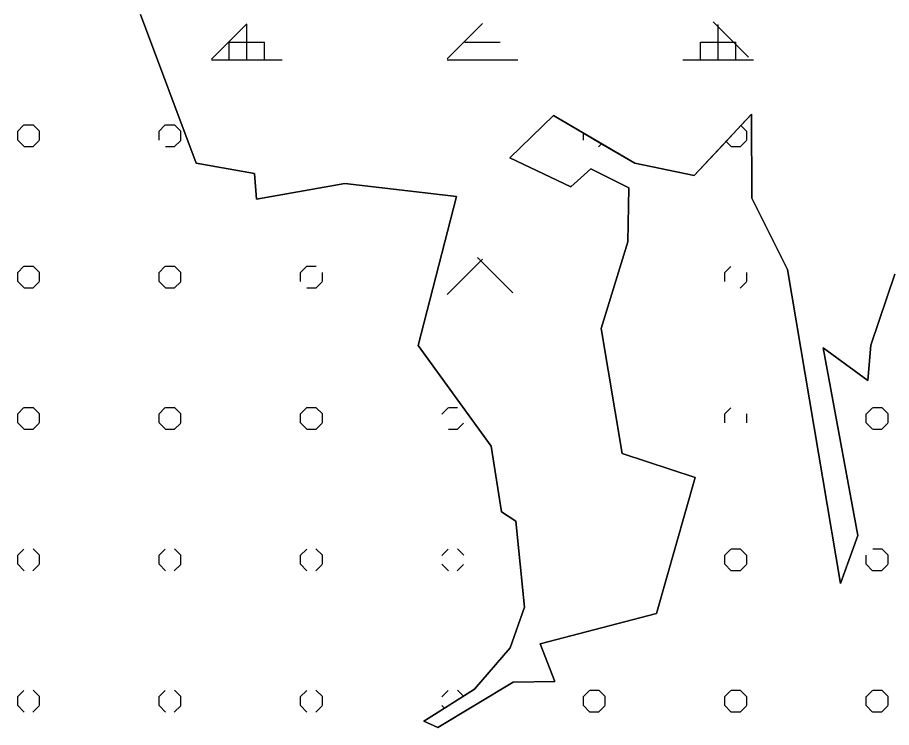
# Model space of a CAD drawing. Extents: x 427903 to 430077, y 4477233 to 4480385.
# Drawn here: x 429660.5 to 429845.9, y 4479140.1 to 4479290.8 of the extents above; entities that cross this region are included whole.
import ezdxf

# ---------------------------------------------------------------- set-up
doc = ezdxf.new("R2010")
doc.units = 0
for name, color, linetype in [('ADA', 7, 'Continuous'), ('PL_AYA_ORMAN', 7, 'Continuous'), ('PL_KA_TARIM_OZEL', 7, 'Continuous'), ('TR_ORMAN', 7, 'Continuous'), ('TR_OZELMAHSUL', 7, 'Continuous')]:
    doc.layers.add(name, color=color, linetype=linetype)

msp = doc.modelspace()

# ---------------------------------------------------------------- linework, layer by layer
at = {"layer": 'ADA'}
for p, q in [((429698.38, 4479259.86), (429686.59, 4479291.43)), ((429774.16, 4479269.96), (429764.92, 4479261.01)), ((429791.42, 4479259.9), (429774.16, 4479269.96)), ((429816.22, 4479270.26), (429804.04, 4479257.25)), ((429816.29, 4479252.43), (429816.22, 4479270.26)), ((429764.92, 4479261.01), (429777.87, 4479254.86)), ((429710.78, 4479257.68), (429698.38, 4479259.86)), ((429777.87, 4479254.86), (429782.13, 4479258.67)), ((429782.13, 4479258.67), (429790.16, 4479254.61)), ((429804.04, 4479257.25), (429791.42, 4479259.9)), ((429711.2, 4479252.26), (429710.78, 4479257.68)), ((429729.92, 4479255.57), (429711.2, 4479252.26)), ((429753.63, 4479252.8), (429729.92, 4479255.57)), ((429790.16, 4479254.61), (429789.93, 4479243.17)), ((429745.48, 4479221.19), (429753.63, 4479252.8)), ((429823.85, 4479237.29), (429816.29, 4479252.43)), ((429789.93, 4479243.17), (429784.32, 4479224.79)), ((429835.06, 4479170.65), (429823.85, 4479237.29)), ((429846.62, 4479236.34), (429841.53, 4479221.21)), ((429784.32, 4479224.79), (429788.76, 4479198.23)), ((429760.94, 4479199.83), (429745.48, 4479221.19)), ((429840.85, 4479213.74), (429831.4, 4479220.71)), ((429831.4, 4479220.71), (429838.72, 4479180.87)), ((429841.53, 4479221.21), (429840.85, 4479213.74)), ((429763.16, 4479185.86), (429760.94, 4479199.83)), ((429788.76, 4479198.23), (429804.26, 4479193.14)), ((429804.26, 4479193.14), (429796.02, 4479164.29)), ((429766.21, 4479183.87), (429763.16, 4479185.86)), ((429768.05, 4479165.63), (429766.21, 4479183.87)), ((429838.72, 4479180.87), (429835.06, 4479170.65)), ((429764.99, 4479156.99), (429768.05, 4479165.63)), ((429796.02, 4479164.29), (429771.37, 4479157.84)), ((429757.45, 4479148.21), (429764.99, 4479156.99)), ((429771.37, 4479157.84), (429774.5, 4479149.87)), ((429765.65, 4479149.71), (429749.67, 4479140.09)), ((429774.5, 4479149.87), (429765.65, 4479149.71)), ((429747.59, 4479142.02), (429757.45, 4479148.21)), ((429746.72, 4479141.43), (429747.59, 4479142.02)), ((429749.67, 4479140.09), (429746.72, 4479141.43))]:
    msp.add_line(p, q, dxfattribs=at)
at = {"layer": 'PL_AYA_ORMAN'}
msp.add_lwpolyline([(429686.59, 4479291.43), (429698.38, 4479259.86), (429710.78, 4479257.68), (429711.2, 4479252.26), (429729.92, 4479255.57), (429753.63, 4479252.8), (429745.48, 4479221.19), (429760.94, 4479199.83), (429763.16, 4479185.86), (429766.21, 4479183.87), (429768.05, 4479165.63), (429764.99, 4479156.99), (429757.45, 4479148.21), (429755.09, 4479146.73), (429751.07, 4479144.21), (429747.59, 4479142.02), (429746.72, 4479141.43), (429749.67, 4479140.09), (429765.65, 4479149.71), (429774.5, 4479149.87), (429771.37, 4479157.84), (429796.02, 4479164.29), (429804.26, 4479193.14), (429788.76, 4479198.23), (429784.32, 4479224.79), (429789.93, 4479243.17), (429790.16, 4479254.61), (429782.13, 4479258.67), (429777.87, 4479254.86), (429764.92, 4479261.01), (429774.16, 4479269.96), (429780.54, 4479266.24), (429784.4, 4479263.99), (429791.42, 4479259.9), (429804.04, 4479257.25), (429810.8, 4479264.47), (429813.96, 4479267.85), (429816.22, 4479270.26), (429816.29, 4479252.43), (429823.85, 4479237.29), (429835.06, 4479170.65), (429838.72, 4479180.87), (429831.4, 4479220.71), (429840.85, 4479213.74), (429841.53, 4479221.21), (429846.62, 4479236.34)], dxfattribs=at)
at = {"layer": 'PL_KA_TARIM_OZEL'}
msp.add_lwpolyline([(429846.62, 4479236.34), (429841.53, 4479221.21), (429840.85, 4479213.74), (429831.4, 4479220.71), (429838.72, 4479180.87), (429835.06, 4479170.65), (429823.85, 4479237.29), (429816.29, 4479252.43), (429816.22, 4479270.26), (429804.04, 4479257.25), (429791.42, 4479259.9), (429774.16, 4479269.96), (429764.92, 4479261.01), (429777.87, 4479254.86), (429782.13, 4479258.67), (429790.16, 4479254.61), (429789.93, 4479243.17), (429784.32, 4479224.79), (429788.76, 4479198.23), (429804.26, 4479193.14), (429796.02, 4479164.29), (429771.37, 4479157.84), (429774.5, 4479149.87), (429765.65, 4479149.71), (429749.67, 4479140.09), (429746.72, 4479141.43), (429747.59, 4479142.02), (429757.45, 4479148.21), (429764.99, 4479156.99), (429768.05, 4479165.63), (429766.21, 4479183.87), (429763.16, 4479185.86), (429760.94, 4479199.83), (429745.48, 4479221.19), (429753.63, 4479252.8), (429729.92, 4479255.57), (429711.2, 4479252.26), (429710.78, 4479257.68), (429698.38, 4479259.86), (429686.59, 4479291.43)], dxfattribs=at)
at = {"layer": 'TR_ORMAN'}
for p, q in [((429701.62, 4479281.97), (429709.12, 4479289.47)), ((429709.14, 4479281.81), (429709.14, 4479289.31)), ((429751.62, 4479281.98), (429759.12, 4479289.48)), ((429815.53, 4479282.37), (429808.03, 4479289.87)), ((429809.14, 4479281.81), (429809.14, 4479289.31)), ((429705.39, 4479281.81), (429705.39, 4479285.56)), ((429705.39, 4479285.56), (429712.89, 4479285.56)), ((429712.89, 4479281.81), (429712.89, 4479285.56)), ((429755.39, 4479285.56), (429762.89, 4479285.56)), ((429805.39, 4479281.81), (429805.39, 4479285.56)), ((429805.39, 4479285.56), (429812.89, 4479285.56)), ((429812.89, 4479281.81), (429812.89, 4479285.56)), ((429701.64, 4479281.81), (429716.64, 4479281.81)), ((429751.64, 4479281.81), (429766.64, 4479281.81)), ((429801.64, 4479281.81), (429816.64, 4479281.81)), ((429751.62, 4479231.99), (429759.12, 4479239.49)), ((429765.57, 4479232.34), (429758.07, 4479239.84))]:
    msp.add_line(p, q, dxfattribs=at)
at = {"layer": 'TR_OZELMAHSUL'}
for p, q in [((429660.49, 4479266.62), (429661.85, 4479267.98)), ((429661.9, 4479268.02), (429663.82, 4479268.02)), ((429665.17, 4479266.65), (429663.81, 4479268)), ((429690.49, 4479266.62), (429691.85, 4479267.98)), ((429691.9, 4479268.02), (429693.82, 4479268.02)), ((429695.16, 4479266.65), (429693.81, 4479268)), ((429815.16, 4479266.65), (429813.96, 4479267.85)), ((429660.54, 4479264.75), (429660.54, 4479266.66)), ((429665.17, 4479264.75), (429665.17, 4479266.66)), ((429690.54, 4479264.75), (429690.54, 4479266.66)), ((429695.17, 4479264.75), (429695.17, 4479266.66)), ((429780.54, 4479264.75), (429780.54, 4479266.24)), ((429815.17, 4479264.75), (429815.17, 4479266.66)), ((429661.9, 4479263.38), (429660.54, 4479264.73)), ((429663.76, 4479263.35), (429665.12, 4479264.71)), ((429693.76, 4479263.35), (429695.12, 4479264.71)), ((429811.89, 4479263.38), (429810.8, 4479264.47)), ((429813.76, 4479263.35), (429815.11, 4479264.7)), ((429661.9, 4479263.39), (429663.82, 4479263.39)), ((429691.9, 4479263.39), (429693.82, 4479263.39)), ((429783.76, 4479263.35), (429784.4, 4479263.99)), ((429811.9, 4479263.39), (429813.82, 4479263.39)), ((429811.9, 4479263.39), (429813.82, 4479263.39)), ((429660.49, 4479236.62), (429661.85, 4479237.98)), ((429660.54, 4479234.75), (429660.54, 4479236.66)), ((429661.9, 4479238.02), (429663.82, 4479238.02)), ((429665.16, 4479236.65), (429663.81, 4479238)), ((429665.17, 4479234.75), (429665.17, 4479236.66)), ((429690.49, 4479236.62), (429691.85, 4479237.98)), ((429690.54, 4479234.75), (429690.54, 4479236.66)), ((429691.9, 4479238.02), (429693.82, 4479238.02)), ((429695.16, 4479236.65), (429693.81, 4479238)), ((429695.17, 4479234.75), (429695.17, 4479236.66)), ((429720.49, 4479236.62), (429721.85, 4479237.98)), ((429720.54, 4479234.75), (429720.54, 4479236.66)), ((429721.9, 4479238.02), (429723.82, 4479238.02)), ((429725.17, 4479234.75), (429725.17, 4479236.66)), ((429810.49, 4479236.62), (429811.84, 4479237.97)), ((429810.54, 4479234.75), (429810.54, 4479236.66)), ((429815.17, 4479234.75), (429815.17, 4479236.66)), ((429661.89, 4479233.38), (429660.54, 4479234.73)), ((429663.76, 4479233.35), (429665.12, 4479234.71)), ((429691.89, 4479233.38), (429690.54, 4479234.73)), ((429693.76, 4479233.35), (429695.12, 4479234.71)), ((429723.76, 4479233.35), (429725.12, 4479234.71)), ((429813.76, 4479233.35), (429815.11, 4479234.7)), ((429661.9, 4479233.39), (429663.82, 4479233.39)), ((429691.9, 4479233.39), (429693.82, 4479233.39)), ((429721.9, 4479233.39), (429723.82, 4479233.39)), ((429660.49, 4479206.62), (429661.85, 4479207.98)), ((429660.54, 4479204.75), (429660.54, 4479206.66)), ((429661.9, 4479208.02), (429663.82, 4479208.02)), ((429665.16, 4479206.65), (429663.81, 4479208)), ((429665.17, 4479204.75), (429665.17, 4479206.66)), ((429690.49, 4479206.62), (429691.85, 4479207.98)), ((429690.54, 4479204.75), (429690.54, 4479206.66)), ((429691.9, 4479208.02), (429693.82, 4479208.02)), ((429695.16, 4479206.65), (429693.81, 4479208)), ((429695.17, 4479204.75), (429695.17, 4479206.66)), ((429720.49, 4479206.62), (429721.85, 4479207.98)), ((429720.54, 4479204.75), (429720.54, 4479206.66)), ((429721.9, 4479208.02), (429723.82, 4479208.02)), ((429725.16, 4479206.65), (429723.81, 4479208)), ((429725.17, 4479204.75), (429725.17, 4479206.66)), ((429750.49, 4479206.62), (429751.85, 4479207.97)), ((429751.9, 4479208.02), (429753.82, 4479208.02)), ((429810.49, 4479206.62), (429811.84, 4479207.97)), ((429810.54, 4479204.75), (429810.54, 4479206.66)), ((429815.17, 4479204.75), (429815.17, 4479206.66)), ((429840.49, 4479206.62), (429841.84, 4479207.97)), ((429840.54, 4479204.75), (429840.54, 4479206.66)), ((429841.9, 4479208.02), (429843.82, 4479208.02)), ((429845.16, 4479206.65), (429843.81, 4479208)), ((429845.17, 4479204.75), (429845.17, 4479206.66)), ((429661.89, 4479203.38), (429660.54, 4479204.73)), ((429661.9, 4479203.39), (429663.82, 4479203.39)), ((429663.76, 4479203.35), (429665.12, 4479204.71)), ((429691.89, 4479203.38), (429690.54, 4479204.73)), ((429691.9, 4479203.39), (429693.82, 4479203.39)), ((429693.76, 4479203.35), (429695.12, 4479204.71)), ((429721.89, 4479203.38), (429720.54, 4479204.73)), ((429721.9, 4479203.39), (429723.82, 4479203.39)), ((429723.76, 4479203.35), (429725.12, 4479204.71)), ((429751.9, 4479203.39), (429753.82, 4479203.39)), ((429753.76, 4479203.35), (429755.12, 4479204.7)), ((429841.89, 4479203.38), (429840.54, 4479204.73)), ((429841.9, 4479203.39), (429843.82, 4479203.39)), ((429843.76, 4479203.35), (429845.11, 4479204.7)), ((429660.49, 4479176.62), (429661.85, 4479177.98)), ((429665.16, 4479176.65), (429663.81, 4479178.01)), ((429690.49, 4479176.62), (429691.85, 4479177.98)), ((429695.16, 4479176.65), (429693.81, 4479178.01)), ((429720.49, 4479176.62), (429721.85, 4479177.98)), ((429725.16, 4479176.65), (429723.81, 4479178.01)), ((429750.49, 4479176.62), (429751.85, 4479177.98)), ((429755.16, 4479176.65), (429753.81, 4479178.01)), ((429810.49, 4479176.62), (429811.84, 4479177.97)), ((429811.9, 4479178.02), (429813.82, 4479178.02)), ((429815.16, 4479176.65), (429813.81, 4479178.01)), ((429841.9, 4479178.02), (429843.82, 4479178.02)), ((429845.16, 4479176.65), (429843.81, 4479178.01)), ((429660.54, 4479174.75), (429660.54, 4479176.66)), ((429665.17, 4479174.75), (429665.17, 4479176.66)), ((429690.54, 4479174.75), (429690.54, 4479176.66)), ((429695.17, 4479174.75), (429695.17, 4479176.66)), ((429720.54, 4479174.75), (429720.54, 4479176.66)), ((429725.17, 4479174.75), (429725.17, 4479176.66)), ((429810.54, 4479174.75), (429810.54, 4479176.66)), ((429815.17, 4479174.75), (429815.17, 4479176.66)), ((429840.54, 4479174.75), (429840.54, 4479176.66)), ((429845.17, 4479174.75), (429845.17, 4479176.66)), ((429661.89, 4479173.38), (429660.54, 4479174.74)), ((429663.76, 4479173.35), (429665.12, 4479174.71)), ((429691.89, 4479173.38), (429690.54, 4479174.74)), ((429693.76, 4479173.35), (429695.12, 4479174.71)), ((429721.89, 4479173.38), (429720.54, 4479174.74)), ((429723.76, 4479173.35), (429725.12, 4479174.71)), ((429751.89, 4479173.38), (429750.54, 4479174.74)), ((429753.76, 4479173.35), (429755.12, 4479174.71)), ((429811.89, 4479173.38), (429810.54, 4479174.74)), ((429811.9, 4479173.39), (429813.82, 4479173.39)), ((429813.76, 4479173.35), (429815.11, 4479174.7)), ((429841.89, 4479173.38), (429840.54, 4479174.74)), ((429841.9, 4479173.39), (429843.82, 4479173.39)), ((429843.76, 4479173.35), (429845.11, 4479174.7)), ((429660.49, 4479146.62), (429661.85, 4479147.98)), ((429665.16, 4479146.65), (429663.81, 4479148.01)), ((429690.49, 4479146.62), (429691.85, 4479147.98)), ((429695.16, 4479146.65), (429693.81, 4479148.01)), ((429720.49, 4479146.62), (429721.85, 4479147.98)), ((429725.16, 4479146.65), (429723.81, 4479148.01)), ((429750.49, 4479146.62), (429751.85, 4479147.98)), ((429755.09, 4479146.73), (429753.81, 4479148.01)), ((429780.49, 4479146.62), (429781.84, 4479147.97)), ((429781.9, 4479148.02), (429783.82, 4479148.02)), ((429781.9, 4479148.02), (429783.82, 4479148.02)), ((429785.16, 4479146.65), (429783.81, 4479148.01)), ((429810.49, 4479146.62), (429811.84, 4479147.97)), ((429811.9, 4479148.02), (429813.82, 4479148.02)), ((429811.9, 4479148.02), (429813.82, 4479148.02)), ((429815.16, 4479146.65), (429813.81, 4479148.01)), ((429840.49, 4479146.62), (429841.84, 4479147.97)), ((429841.9, 4479148.02), (429843.82, 4479148.02)), ((429841.9, 4479148.02), (429843.82, 4479148.02)), ((429845.16, 4479146.65), (429843.81, 4479148.01)), ((429660.54, 4479144.75), (429660.54, 4479146.66)), ((429665.17, 4479144.75), (429665.17, 4479146.66)), ((429690.54, 4479144.75), (429690.54, 4479146.66)), ((429695.17, 4479144.75), (429695.17, 4479146.66)), ((429720.54, 4479144.75), (429720.54, 4479146.66)), ((429725.17, 4479144.75), (429725.17, 4479146.66)), ((429780.54, 4479144.75), (429780.54, 4479146.66)), ((429785.17, 4479144.75), (429785.17, 4479146.66)), ((429810.54, 4479144.75), (429810.54, 4479146.66)), ((429815.17, 4479144.75), (429815.17, 4479146.66)), ((429840.54, 4479144.75), (429840.54, 4479146.66)), ((429845.17, 4479144.75), (429845.17, 4479146.66)), ((429661.89, 4479143.38), (429660.54, 4479144.74)), ((429663.76, 4479143.35), (429665.12, 4479144.71)), ((429691.89, 4479143.38), (429690.54, 4479144.74)), ((429693.76, 4479143.35), (429695.12, 4479144.71)), ((429721.89, 4479143.38), (429720.54, 4479144.74)), ((429723.76, 4479143.35), (429725.12, 4479144.71)), ((429751.07, 4479144.21), (429750.54, 4479144.74)), ((429781.89, 4479143.38), (429780.54, 4479144.74)), ((429783.76, 4479143.35), (429785.11, 4479144.7)), ((429811.89, 4479143.38), (429810.54, 4479144.74)), ((429813.76, 4479143.35), (429815.11, 4479144.7)), ((429841.89, 4479143.38), (429840.54, 4479144.74)), ((429843.76, 4479143.35), (429845.11, 4479144.7)), ((429781.9, 4479143.39), (429783.82, 4479143.39)), ((429781.9, 4479143.39), (429783.82, 4479143.39)), ((429811.9, 4479143.39), (429813.82, 4479143.39)), ((429811.9, 4479143.39), (429813.82, 4479143.39)), ((429841.9, 4479143.39), (429843.82, 4479143.39)), ((429841.9, 4479143.39), (429843.82, 4479143.39))]:
    msp.add_line(p, q, dxfattribs=at)

doc.saveas('drawing.dxf')
